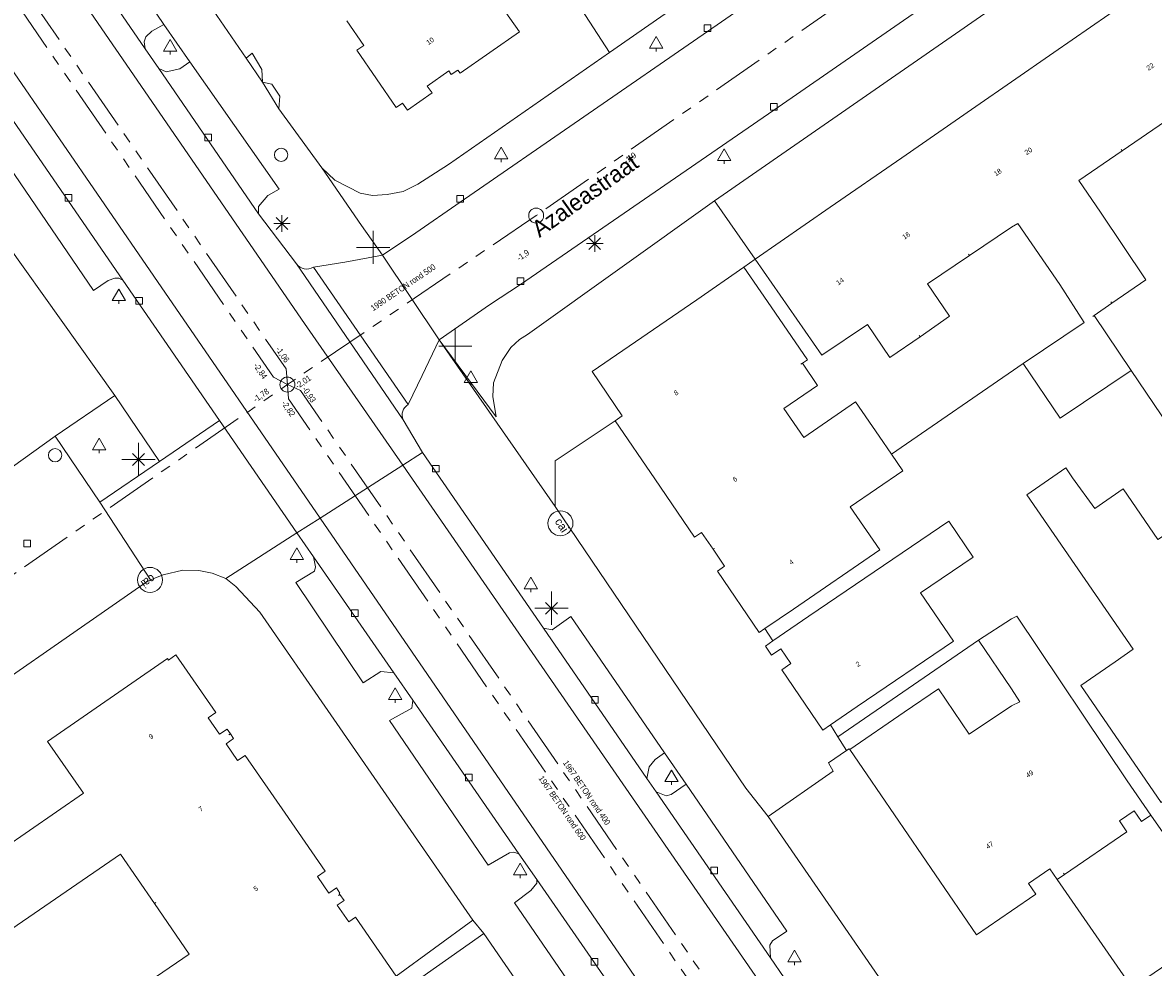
# Model space of a CAD drawing. Header units: millimetres. Extents: x 812 to 183790, y 13 to 580968.
# Tile 262 of 656: x 182941 to 183009, y 580356 to 580412. Entities that reach past the tile are written whole.
import ezdxf

# ---------------------------------------------------------------- set-up
doc = ezdxf.new("R2010")
doc.units = ezdxf.units.MM
doc.header["$LTSCALE"] = 5
for name, pattern in [('DGN1', [336.0003, 0, -336.0003]), ('DGN3', [672.0006, 448.0004, -224.0002]), ('PHANTOM2', [1.25, 0.625, -0.125, 0.125, -0.125, 0.125, -0.125])]:
    doc.linetypes.add(name, pattern=pattern)
for name, color, linetype, lineweight in [('000 BOB begin', 252, 'Continuous', 13), ('000 BOB eind', 252, 'Continuous', 13), ('000 Specificaties_S', 252, 'Continuous', 13), ('046 GEMENGD STELSEL', 252, 'PHANTOM2', 0), ('beheer openbare ruimte wegbeheer', 252, 'Continuous', 9), ('boom', 252, 'Continuous', 9), ('cai-kast', 252, 'Continuous', 9), ('Hek overige scheiding', 252, 'Continuous', 9), ('hoofdgebouw', 252, 'Continuous', 9), ('huisnummerreeks BGT', 252, 'Continuous', 9), ('inspectie- rioolput', 252, 'Continuous', 9), ('kant verharding', 252, 'Continuous', 9), ('kolk', 252, 'Continuous', 9), ('lichtmast', 252, 'Continuous', 9), ('openbaar ruimte label', 252, 'Continuous', 9), ('sluitlijn', 252, 'DGN3', 9), ('verkeersbord', 252, 'Continuous', 9), ('waterleidingput', 252, 'Continuous', 9)]:
    doc.layers.add(name, color=color, linetype=linetype, lineweight=lineweight)
doc.layers.add('dakrand', color=1, linetype='Continuous', lineweight=0, true_color=0xff0000)
doc.layers.add('scheidingsmuur', color=1, linetype='DGN1', lineweight=13, true_color=0xff0000)
doc.styles.add('Arial Narrow', font='Arial Narrow.shx')
doc.styles.add('Styledgn000', font='dgn000.shx')

# ---------------------------------------------------------------- blocks, each defined once
blk = doc.blocks.new('SKOLK1352')
at = {"layer": 'kolk', "color": 251, "linetype": 'Continuous', "lineweight": 0, "true_color": 0x696969, "flags": 128}
blk.add_lwpolyline([(-0.2, 0.4), (0.2, 0.4), (0.2, 0), (-0.2, 0), (-0.2, 0.4)], dxfattribs=at)
blk = doc.blocks.new('SKOLK1355')
at = {"layer": 'kolk', "color": 251, "linetype": 'Continuous', "lineweight": 0, "true_color": 0x696969, "flags": 128}
blk.add_lwpolyline([(-0.2, 0.4), (0.2, 0.4), (0.2, 0), (-0.2, 0), (-0.2, 0.4)], dxfattribs=at)
blk = doc.blocks.new('BOOM1202')
at = {"layer": 'boom', "color": 251, "linetype": 'Continuous', "lineweight": 0, "true_color": 0x696969}
blk.add_line((0, -0.433), (0, -0.233), dxfattribs=at)
at = {"layer": 'boom', "color": 251, "linetype": 'Continuous', "lineweight": 0, "true_color": 0x696969, "flags": 128}
blk.add_lwpolyline([(-0.4, -0.233), (0, 0.467), (0.4, -0.233), (-0.4, -0.233)], dxfattribs=at)
blk = doc.blocks.new('BOOM1244')
at = {"layer": 'boom', "color": 251, "linetype": 'Continuous', "lineweight": 0, "true_color": 0x696969}
blk.add_line((0, -0.433), (0, -0.233), dxfattribs=at)
at = {"layer": 'boom', "color": 251, "linetype": 'Continuous', "lineweight": 0, "true_color": 0x696969, "flags": 128}
blk.add_lwpolyline([(-0.4, -0.233), (0, 0.467), (0.4, -0.233), (-0.4, -0.233)], dxfattribs=at)
blk = doc.blocks.new('CAITR132')
at = {"layer": 'cai-kast', "color": 251, "linetype": 'Continuous', "lineweight": 0, "true_color": 0x696969}
blk.add_circle((-0.019, -0.013), 0.75, dxfattribs=at)
at = {"layer": 'cai-kast', "color": 251, "linetype": 'Continuous', "lineweight": 0, "true_color": 0x696969, "insert": (-0.132, -0.091), "char_height": 0.5, "attachment_point": 5, "rotation": 214.516, "line_spacing_factor": 0.8, "style": 'Styledgn000'}
blk.add_mtext('{\\C251;cai}', dxfattribs=at)
blk = doc.blocks.new('LANTP800')
at = {"layer": 'lichtmast', "color": 251, "linetype": 'Continuous', "lineweight": 0, "true_color": 0x696969}
for p, q in [((-0.5, 0), (0.5, 0.001)), ((0.354, -0.354), (-0.354, 0.354)), ((-0.354, -0.354), (0.354, 0.354)), ((0, -0.5), (0, 0.5))]:
    blk.add_line(p, q, dxfattribs=at)
blk = doc.blocks.new('VERKB105')
at = {"layer": 'verkeersbord', "color": 251, "linetype": 'Continuous', "lineweight": 0, "true_color": 0x696969}
for p, q in [((0, 1), (0, -1)), ((-1, 0), (1, 0))]:
    blk.add_line(p, q, dxfattribs=at)
blk = doc.blocks.new('RIOOLP707')
at = {"layer": 'inspectie- rioolput', "color": 251, "linetype": 'Continuous', "lineweight": 0, "true_color": 0x696969}
blk.add_circle((0, 0), 0.9, dxfattribs=at)
blk = doc.blocks.new('SKOLK2286')
at = {"layer": 'kolk', "color": 251, "linetype": 'Continuous', "lineweight": 0, "true_color": 0x696969, "flags": 128}
blk.add_lwpolyline([(-0.2, 0.4), (0.2, 0.4), (0.2, 0), (-0.2, 0), (-0.2, 0.4)], dxfattribs=at)
blk = doc.blocks.new('CAITR166')
at = {"layer": 'cai-kast', "color": 251, "linetype": 'Continuous', "lineweight": 0, "true_color": 0x696969}
blk.add_circle((0.013, -0.02), 0.75, dxfattribs=at)
at = {"layer": 'cai-kast', "color": 251, "linetype": 'Continuous', "lineweight": 0, "true_color": 0x696969, "insert": (0.089, -0.134), "char_height": 0.5, "attachment_point": 5, "rotation": 303.54011, "line_spacing_factor": 0.8, "style": 'Styledgn000'}
blk.add_mtext('{\\C251;cai}', dxfattribs=at)
blk = doc.blocks.new('SKOLK2485')
at = {"layer": 'kolk', "color": 251, "linetype": 'Continuous', "lineweight": 0, "true_color": 0x696969, "flags": 128}
blk.add_lwpolyline([(-0.2, 0.4), (0.2, 0.4), (0.2, 0), (-0.2, 0), (-0.2, 0.4)], dxfattribs=at)
blk = doc.blocks.new('LANTP1139')
at = {"layer": 'lichtmast', "color": 251, "linetype": 'Continuous', "lineweight": 0, "true_color": 0x696969}
for p, q in [((-0.5, 0), (0.5, 0.001)), ((0.354, -0.354), (-0.354, 0.354)), ((-0.354, -0.354), (0.354, 0.354)), ((0, -0.5), (0, 0.5))]:
    blk.add_line(p, q, dxfattribs=at)
blk = doc.blocks.new('BOOM2118')
at = {"layer": 'boom', "color": 251, "linetype": 'Continuous', "lineweight": 0, "true_color": 0x696969}
blk.add_line((0, -0.433), (0, -0.233), dxfattribs=at)
at = {"layer": 'boom', "color": 251, "linetype": 'Continuous', "lineweight": 0, "true_color": 0x696969, "flags": 128}
blk.add_lwpolyline([(-0.4, -0.233), (0, 0.467), (0.4, -0.233), (-0.4, -0.233)], dxfattribs=at)
blk = doc.blocks.new('BOOM2156')
at = {"layer": 'boom', "color": 251, "linetype": 'Continuous', "lineweight": 0, "true_color": 0x696969}
blk.add_line((0, -0.433), (0, -0.233), dxfattribs=at)
at = {"layer": 'boom', "color": 251, "linetype": 'Continuous', "lineweight": 0, "true_color": 0x696969, "flags": 128}
blk.add_lwpolyline([(-0.4, -0.233), (0, 0.467), (0.4, -0.233), (-0.4, -0.233)], dxfattribs=at)
blk = doc.blocks.new('SKOLK2626')
at = {"layer": 'kolk', "color": 251, "linetype": 'Continuous', "lineweight": 0, "true_color": 0x696969, "flags": 128}
blk.add_lwpolyline([(-0.2, 0.4), (0.2, 0.4), (0.2, 0), (-0.2, 0), (-0.2, 0.4)], dxfattribs=at)
blk = doc.blocks.new('SKOLK2808')
at = {"layer": 'kolk', "color": 251, "linetype": 'Continuous', "lineweight": 0, "true_color": 0x696969, "flags": 128}
blk.add_lwpolyline([(-0.2, 0.4), (0.2, 0.4), (0.2, 0), (-0.2, 0), (-0.2, 0.4)], dxfattribs=at)
blk = doc.blocks.new('VERKB201')
at = {"layer": 'verkeersbord', "color": 251, "linetype": 'Continuous', "lineweight": 0, "true_color": 0x696969}
for p, q in [((0, 1), (0, -1)), ((-1, 0), (1, 0))]:
    blk.add_line(p, q, dxfattribs=at)
blk = doc.blocks.new('BOOM2233')
at = {"layer": 'boom', "color": 251, "linetype": 'Continuous', "lineweight": 0, "true_color": 0x696969}
blk.add_line((0, -0.433), (0, -0.233), dxfattribs=at)
at = {"layer": 'boom', "color": 251, "linetype": 'Continuous', "lineweight": 0, "true_color": 0x696969, "flags": 128}
blk.add_lwpolyline([(-0.4, -0.233), (0, 0.467), (0.4, -0.233), (-0.4, -0.233)], dxfattribs=at)
blk = doc.blocks.new('BOOM2252')
at = {"layer": 'boom', "color": 251, "linetype": 'Continuous', "lineweight": 0, "true_color": 0x696969}
blk.add_line((0, -0.433), (0, -0.233), dxfattribs=at)
at = {"layer": 'boom', "color": 251, "linetype": 'Continuous', "lineweight": 0, "true_color": 0x696969, "flags": 128}
blk.add_lwpolyline([(-0.4, -0.233), (0, 0.467), (0.4, -0.233), (-0.4, -0.233)], dxfattribs=at)
blk = doc.blocks.new('WATERP242')
at = {"layer": 'waterleidingput', "color": 251, "linetype": 'Continuous', "lineweight": 0, "true_color": 0x696969}
blk.add_circle((0, 0), 0.4, dxfattribs=at)
blk = doc.blocks.new('SKOLK2892')
at = {"layer": 'kolk', "color": 251, "linetype": 'Continuous', "lineweight": 0, "true_color": 0x696969, "flags": 128}
blk.add_lwpolyline([(-0.2, 0.4), (0.2, 0.4), (0.2, 0), (-0.2, 0), (-0.2, 0.4)], dxfattribs=at)
blk = doc.blocks.new('BOOM2424')
at = {"layer": 'boom', "color": 251, "linetype": 'Continuous', "lineweight": 0, "true_color": 0x696969}
blk.add_line((0, -0.433), (0, -0.233), dxfattribs=at)
at = {"layer": 'boom', "color": 251, "linetype": 'Continuous', "lineweight": 0, "true_color": 0x696969, "flags": 128}
blk.add_lwpolyline([(-0.4, -0.233), (0, 0.467), (0.4, -0.233), (-0.4, -0.233)], dxfattribs=at)
blk = doc.blocks.new('BOOM2435')
at = {"layer": 'boom', "color": 251, "linetype": 'Continuous', "lineweight": 0, "true_color": 0x696969}
blk.add_line((0, -0.433), (0, -0.233), dxfattribs=at)
at = {"layer": 'boom', "color": 251, "linetype": 'Continuous', "lineweight": 0, "true_color": 0x696969, "flags": 128}
blk.add_lwpolyline([(-0.4, -0.233), (0, 0.467), (0.4, -0.233), (-0.4, -0.233)], dxfattribs=at)
blk = doc.blocks.new('RIOOLP992')
at = {"layer": 'inspectie- rioolput', "color": 251, "linetype": 'Continuous', "lineweight": 0, "true_color": 0x696969}
blk.add_circle((0, 0), 0.9, dxfattribs=at)
blk = doc.blocks.new('VERKB281')
at = {"layer": 'verkeersbord', "color": 251, "linetype": 'Continuous', "lineweight": 0, "true_color": 0x696969}
for p, q in [((0, 1), (0, -1)), ((-1, 0), (1, 0))]:
    blk.add_line(p, q, dxfattribs=at)
blk = doc.blocks.new('SKOLK3397')
at = {"layer": 'kolk', "color": 251, "linetype": 'Continuous', "lineweight": 0, "true_color": 0x696969, "flags": 128}
blk.add_lwpolyline([(-0.2, 0.4), (0.2, 0.4), (0.2, 0), (-0.2, 0), (-0.2, 0.4)], dxfattribs=at)
blk = doc.blocks.new('LANTP1524')
at = {"layer": 'lichtmast', "color": 251, "linetype": 'Continuous', "lineweight": 0, "true_color": 0x696969}
for p, q in [((-0.5, 0), (0.5, 0.001)), ((0.354, -0.354), (-0.354, 0.354)), ((-0.354, -0.354), (0.354, 0.354)), ((0, -0.5), (0, 0.5))]:
    blk.add_line(p, q, dxfattribs=at)
blk = doc.blocks.new('BOOM2771')
at = {"layer": 'boom', "color": 251, "linetype": 'Continuous', "lineweight": 0, "true_color": 0x696969}
blk.add_line((0, -0.433), (0, -0.233), dxfattribs=at)
at = {"layer": 'boom', "color": 251, "linetype": 'Continuous', "lineweight": 0, "true_color": 0x696969, "flags": 128}
blk.add_lwpolyline([(-0.4, -0.233), (0, 0.467), (0.4, -0.233), (-0.4, -0.233)], dxfattribs=at)
blk = doc.blocks.new('BOOM2825')
at = {"layer": 'boom', "color": 251, "linetype": 'Continuous', "lineweight": 0, "true_color": 0x696969}
blk.add_line((0, -0.433), (0, -0.233), dxfattribs=at)
at = {"layer": 'boom', "color": 251, "linetype": 'Continuous', "lineweight": 0, "true_color": 0x696969, "flags": 128}
blk.add_lwpolyline([(-0.4, -0.233), (0, 0.467), (0.4, -0.233), (-0.4, -0.233)], dxfattribs=at)
blk = doc.blocks.new('BOOM2834')
at = {"layer": 'boom', "color": 251, "linetype": 'Continuous', "lineweight": 0, "true_color": 0x696969}
blk.add_line((0, -0.433), (0, -0.233), dxfattribs=at)
at = {"layer": 'boom', "color": 251, "linetype": 'Continuous', "lineweight": 0, "true_color": 0x696969, "flags": 128}
blk.add_lwpolyline([(-0.4, -0.233), (0, 0.467), (0.4, -0.233), (-0.4, -0.233)], dxfattribs=at)
blk = doc.blocks.new('WATERP296')
at = {"layer": 'waterleidingput', "color": 251, "linetype": 'Continuous', "lineweight": 0, "true_color": 0x696969}
blk.add_circle((0, 0), 0.4, dxfattribs=at)
blk = doc.blocks.new('SKOLK3980')
at = {"layer": 'kolk', "color": 251, "linetype": 'Continuous', "lineweight": 0, "true_color": 0x696969, "flags": 128}
blk.add_lwpolyline([(-0.2, 0.4), (0.2, 0.4), (0.2, 0), (-0.2, 0), (-0.2, 0.4)], dxfattribs=at)
blk = doc.blocks.new('SKOLK4035')
at = {"layer": 'kolk', "color": 251, "linetype": 'Continuous', "lineweight": 0, "true_color": 0x696969, "flags": 128}
blk.add_lwpolyline([(-0.2, 0.4), (0.2, 0.4), (0.2, 0), (-0.2, 0), (-0.2, 0.4)], dxfattribs=at)
blk = doc.blocks.new('LANTP1775')
at = {"layer": 'lichtmast', "color": 251, "linetype": 'Continuous', "lineweight": 0, "true_color": 0x696969}
for p, q in [((-0.5, 0), (0.5, 0.001)), ((0.354, -0.354), (-0.354, 0.354)), ((-0.354, -0.354), (0.354, 0.354)), ((0, -0.5), (0, 0.5))]:
    blk.add_line(p, q, dxfattribs=at)
blk = doc.blocks.new('BOOM3370')
at = {"layer": 'boom', "color": 251, "linetype": 'Continuous', "lineweight": 0, "true_color": 0x696969}
blk.add_line((0, -0.433), (0, -0.233), dxfattribs=at)
at = {"layer": 'boom', "color": 251, "linetype": 'Continuous', "lineweight": 0, "true_color": 0x696969, "flags": 128}
blk.add_lwpolyline([(-0.4, -0.233), (0, 0.467), (0.4, -0.233), (-0.4, -0.233)], dxfattribs=at)
blk = doc.blocks.new('SKOLK4168')
at = {"layer": 'kolk', "color": 251, "linetype": 'Continuous', "lineweight": 0, "true_color": 0x696969, "flags": 128}
blk.add_lwpolyline([(-0.2, 0.4), (0.2, 0.4), (0.2, 0), (-0.2, 0), (-0.2, 0.4)], dxfattribs=at)
blk = doc.blocks.new('SKOLK4198')
at = {"layer": 'kolk', "color": 251, "linetype": 'Continuous', "lineweight": 0, "true_color": 0x696969, "flags": 128}
blk.add_lwpolyline([(-0.2, 0.4), (0.2, 0.4), (0.2, 0), (-0.2, 0), (-0.2, 0.4)], dxfattribs=at)
blk = doc.blocks.new('BOOM3456')
at = {"layer": 'boom', "color": 251, "linetype": 'Continuous', "lineweight": 0, "true_color": 0x696969}
blk.add_line((0, -0.433), (0, -0.233), dxfattribs=at)
at = {"layer": 'boom', "color": 251, "linetype": 'Continuous', "lineweight": 0, "true_color": 0x696969, "flags": 128}
blk.add_lwpolyline([(-0.4, -0.233), (0, 0.467), (0.4, -0.233), (-0.4, -0.233)], dxfattribs=at)
blk = doc.blocks.new('VERKB435')
at = {"layer": 'verkeersbord', "color": 251, "linetype": 'Continuous', "lineweight": 0, "true_color": 0x696969}
for p, q in [((0, 1), (0, -1)), ((-1, 0), (1, 0))]:
    blk.add_line(p, q, dxfattribs=at)
blk = doc.blocks.new('SKOLK4625')
at = {"layer": 'kolk', "color": 251, "linetype": 'Continuous', "lineweight": 0, "true_color": 0x696969, "flags": 128}
blk.add_lwpolyline([(-0.2, 0.4), (0.2, 0.4), (0.2, 0), (-0.2, 0), (-0.2, 0.4)], dxfattribs=at)
blk = doc.blocks.new('SKOLK4727')
at = {"layer": 'kolk', "color": 251, "linetype": 'Continuous', "lineweight": 0, "true_color": 0x696969, "flags": 128}
blk.add_lwpolyline([(-0.2, 0.4), (0.2, 0.4), (0.2, 0), (-0.2, 0), (-0.2, 0.4)], dxfattribs=at)

msp = doc.modelspace()

# ---------------------------------------------------------------- linework, layer by layer
at = {"layer": '046 GEMENGD STELSEL', "flags": 128}
for points in [[(182956.471, 580390.637), (182956.393, 580391.584), (182923.123, 580439.87), (182922.392, 580440.215)], [(182956.471, 580390.637), (182955.638, 580391.077), (182922.441, 580439.397), (182922.392, 580440.215)], [(183010.478, 580428.008), (182971.43, 580400.798)], [(182971.43, 580400.798), (182956.471, 580390.637)], [(182914.994, 580361.878), (182956.471, 580390.637)], [(182956.471, 580390.637), (182957.267, 580390.277), (182990.92, 580341.411), (182990.958, 580340.524)], [(182956.471, 580390.637), (182956.54, 580389.776), (182990.165, 580340.926), (182990.958, 580340.524)]]:
    msp.add_lwpolyline(points, dxfattribs=at)
at = {"layer": 'beheer openbare ruimte wegbeheer', "color": 251, "lineweight": 0, "true_color": 0x696969, "flags": 128}
for points in [[(182963.407, 580385.795), (182957.497, 580394.314), (182938.509, 580421.938)], [(182933.705, 580418.631), (182948.438, 580397.161), (182958.446, 580382.61)], [(182962.19, 580398.408), (182960.932, 580400.204), (182958.537, 580403.664)], [(182982.144, 580401.692), (182970.917, 580393.645), (182970.422, 580393.352), (182969.914, 580392.867), (182969.381, 580392.089), (182968.86, 580390.738), (182968.834, 580389.909), (182969.025, 580388.697), (182965.59, 580393.328)], [(182962.19, 580398.408), (182959.929, 580397.998), (182958.04, 580397.688)], [(182965.59, 580393.328), (182964.583, 580391.174), (182963.74, 580389.432)], [(182985.374, 580364.663), (182995.21, 580350.391), (182995.809, 580349.82), (182996.663, 580349.295), (182997.673, 580348.971), (182998.486, 580348.955), (182999.354, 580349.142), (183000, 580349.41)]]:
    msp.add_lwpolyline(points, dxfattribs=at)
at = {"layer": 'beheer openbare ruimte wegbeheer', "color": 251, "lineweight": 0, "true_color": 0x696969}
for points in [[(182953.99, 580410.259), (182954.978, 580408.816)], [(182954.978, 580408.816), (182955.963, 580407.221)], [(182946.098, 580389.969), (182939.64, 580399.045)], [(182972.574, 580383.312), (182965.59, 580393.328)], [(182952.386, 580388.482), (182948.788, 580386.011)], [(182963.407, 580385.795), (182964.593, 580386.557)], [(182963.407, 580385.795), (182958.446, 580382.61)], [(182963.407, 580385.795), (182990.63, 580346.364)], [(182957.051, 580381.715), (182958.446, 580382.61)], [(182958.446, 580382.61), (182984.962, 580343.972)], [(182957.051, 580381.715), (182952.767, 580378.966)]]:
    msp.add_lwpolyline(points, dxfattribs=at)
at = {"layer": 'dakrand', "color": 251, "lineweight": 0, "true_color": 0x696969, "flags": 128}
msp.add_lwpolyline([(183006.045, 580395.522), (183008.089, 580396.933), (183005.363, 580401)], dxfattribs=at)
at = {"layer": 'dakrand', "color": 251, "lineweight": 0, "true_color": 0x696969}
for points in [[(183002.904, 580396.661), (183004.37, 580394.375)], [(183004.975, 580394.783), (183006.045, 580395.522)], [(182994.51, 580393.502), (182996.274, 580394.757)], [(183005.019, 580383.192), (183003.683, 580385.026)], [(183006.713, 580384.361), (183005.019, 580383.192)], [(182990.286, 580368.691), (182993.56, 580370.94)], [(182991.32, 580367.17), (182990.286, 580368.691)]]:
    msp.add_lwpolyline(points, dxfattribs=at)
at = {"layer": 'Hek overige scheiding', "color": 251, "lineweight": 0, "true_color": 0x696969}
for points in [[(182975.835, 580410.603), (182973.43, 580414.33)], [(182992.789, 580386.444), (183000.703, 580391.902)], [(183014.065, 580381.329), (183007.199, 580391.487)], [(182985.659, 580375.217), (182985.179, 580375.968)], [(182989.568, 580369.45), (182998.029, 580375.273)], [(182989.568, 580369.45), (182989.118, 580370.167)], [(182990.087, 580368.624), (182989.568, 580369.45)], [(183012.94, 580358.234), (183008.38, 580364.74)]]:
    msp.add_lwpolyline(points, dxfattribs=at)
at = {"layer": 'hoofdgebouw', "color": 251, "lineweight": 0, "true_color": 0x696969, "flags": 128}
for points in [[(182960.045, 580412.505), (182961.06, 580411.02), (182960.65, 580410.74), (182963.01, 580407.29), (182963.4, 580407.56), (182963.69, 580407.14), (182965.17, 580408.17), (182964.88, 580408.58), (182966.19, 580409.5), (182966.33, 580409.29), (182966.72, 580409.55), (182966.86, 580409.36), (182970.43, 580411.84), (182968.35, 580414.82), (182970.77, 580416.5)], [(183006.657, 580404.687), (183009.256, 580406.475), (183012.095, 580402.35)], [(183005.363, 580401), (183004.058, 580402.898), (183006.657, 580404.687)], [(183000, 580400.101), (183000.39, 580400.314), (183002.904, 580396.661)], [(182996.274, 580394.757), (182994.964, 580396.69), (182997.482, 580398.396)], [(182983.92, 580397.7), (182981.08, 580395.73), (182974.79, 580391.42), (182976.6, 580388.75), (182976.17, 580388.46)], [(182987.432, 580391.917), (182987.744, 580392.131), (182985.34, 580395.64)], [(182988.6, 580392.4), (182991.341, 580394.257), (182992.688, 580392.268), (182994.51, 580393.502)], [(182992.045, 580387.53), (182990.634, 580389.589), (182987.519, 580387.455), (182986.325, 580389.197), (182988.346, 580390.582), (182987.432, 580391.917)], [(183007.199, 580391.487), (183002.927, 580388.606), (183000.703, 580391.902)], [(182986.9, 580377.14), (182992.091, 580380.697), (182990.312, 580383.293), (182993.467, 580385.455), (182992.789, 580386.444)], [(183006.23, 580373.97), (183007.32, 580374.722), (183000.92, 580383.997), (183003.273, 580385.62), (183003.683, 580385.026)], [(183006.713, 580384.361), (183008.81, 580381.322), (183009.141, 580381.55), (183011.305, 580378.414), (183014.539, 580380.645)], [(182987.83, 580376.7), (182996.23, 580382.417), (182997.694, 580380.266), (182994.534, 580378.115), (182996.514, 580375.206), (182990.73, 580371.27)], [(182980.94, 580381.46), (182981.37, 580381.75), (182982.065, 580380.73)], [(182982.065, 580380.73), (182982.76, 580379.71), (182982.33, 580379.42)], [(182982.33, 580379.42), (182984.83, 580375.73), (182985.179, 580375.968)], [(183000, 580376.549), (183000.324, 580376.717), (183006.96, 580366.8)], [(182989.118, 580370.167), (182988.67, 580369.86), (182986.19, 580373.48), (182986.74, 580373.86), (182986.13, 580374.75), (182985.58, 580374.37), (182985.21, 580374.91), (182985.659, 580375.217)], [(182939.35, 580362.7), (182944.22, 580366.06), (182942.06, 580369.18), (182949.26, 580374.16), (182949.32, 580374.07), (182949.77, 580374.39), (182952.17, 580370.91), (182951.71, 580370.59), (182952.4, 580369.61), (182952.85, 580369.92), (182953.045, 580369.635)], [(183014.488, 580369.279), (183013.92, 580368.89), (183013.63, 580369.3), (183012.55, 580368.55), (183012.83, 580368.14), (183009.01, 580365.51), (183004.17, 580372.55), (183006.23, 580373.97)], [(183000, 580371.31), (183000.511, 580371.551), (183000, 580372.336)], [(182953.045, 580369.635), (182953.24, 580369.35), (182952.79, 580369.04), (182953.48, 580368.03), (182953.93, 580368.34), (182956.335, 580364.855)], [(183000, 580358.986), (182997.9, 580357.54), (182991.32, 580367.17)], [(183003.189, 580361.181), (183006.94, 580363.75), (183006.5, 580364.4), (183007.38, 580365), (183007.83, 580364.36), (183008.38, 580364.74)], [(182956.335, 580364.855), (182958.74, 580361.37), (182958.28, 580361.05), (182958.97, 580360.06), (182959.42, 580360.37), (182959.63, 580360.06), (182959.59, 580360.03), (182959.627, 580359.978)], [(182948.477, 580359.433), (182946.449, 580362.397), (182938.923, 580357.249), (182937.654, 580359.104)], [(183000, 580358.986), (183001.46, 580359.99), (183001.02, 580360.63), (183002.32, 580361.51), (183002.75, 580360.88)], [(182959.627, 580359.978), (182959.88, 580359.62), (182959.46, 580359.34), (182960.16, 580358.32), (182960.57, 580358.61), (182963.01, 580355.07)], [(182942.269, 580350.711), (182950.563, 580356.383), (182948.477, 580359.433)]]:
    msp.add_lwpolyline(points, dxfattribs=at)
at = {"layer": 'hoofdgebouw', "color": 251, "lineweight": 0, "true_color": 0x696969}
for points in [[(183006.964, 580413.658), (183002.561, 580410.606)], [(183002.561, 580410.606), (183000, 580408.831)], [(182997.861, 580407.351), (183000, 580408.831)], [(182993.414, 580404.275), (182997.861, 580407.351)], [(182989.114, 580401.302), (182993.414, 580404.275)], [(182984.6, 580398.18), (182989.114, 580401.302)], [(182997.482, 580398.396), (183000, 580400.101)], [(182985.34, 580395.64), (182983.92, 580397.7)], [(182988.6, 580392.4), (182984.6, 580398.18)], [(183000.703, 580391.902), (183004.37, 580394.375)], [(183004.975, 580394.783), (183007.199, 580391.487)], [(182976.17, 580388.46), (182978.555, 580384.96)], [(182992.789, 580386.444), (182992.045, 580387.53)], [(182978.555, 580384.96), (182980.94, 580381.46)], [(182985.179, 580375.968), (182986.9, 580377.14)], [(182985.659, 580375.217), (182987.83, 580376.7)], [(182998.029, 580375.273), (183000, 580376.549)], [(183000, 580372.336), (182998.029, 580375.273)], [(182993.56, 580370.94), (182995.62, 580372.35)], [(182997.462, 580369.606), (182995.62, 580372.35)], [(182990.73, 580371.27), (182989.118, 580370.167)], [(183000, 580371.31), (182997.462, 580369.606)], [(183008.38, 580364.74), (183006.96, 580366.8)], [(183002.75, 580360.88), (183003.189, 580361.181)]]:
    msp.add_lwpolyline(points, dxfattribs=at)
at = {"layer": 'kant verharding', "color": 251, "lineweight": 0, "true_color": 0x696969, "flags": 128}
for points in [[(182984.6, 580398.18), (182982.144, 580401.692), (183081.417, 580470.506), (183082.531, 580471.073), (183084.105, 580471.337), (183086.039, 580470.891), (183086.855, 580470.388), (183087.607, 580469.596), (183088.39, 580468.771), (183092.54, 580462.765), (183104.9, 580444.877), (183105.267, 580442.896), (183104.508, 580442.434), (183101.021, 580447.547), (183098.681, 580445.93)], [(183000, 580427.424), (182975.835, 580410.603), (182966.166, 580403.873), (182964.312, 580402.688), (182963.44, 580402.248), (182962.47, 580402.063), (182961.584, 580402.008), (182960.845, 580402.145), (182959.336, 580402.937), (182958.537, 580403.664), (182955.963, 580407.221), (182956.029, 580407.982), (182955.535, 580408.704), (182954.978, 580408.816), (182954.942, 580409.579), (182954.351, 580410.557), (182953.99, 580410.259), (182951.569, 580413.813)], [(182940.94, 580421.028), (182947.932, 580410.826), (182947.859, 580411.241), (182947.966, 580411.544), (182948.329, 580411.893), (182949.052, 580412.297), (182942.869, 580421.401)], [(182971.865, 580375.985), (182964.593, 580386.557), (182963.435, 580388.516), (182957.02, 580397.888), (182954.733, 580400.902), (182954.73, 580401.348), (182955.302, 580401.997), (182955.971, 580402.391), (182950.616, 580410.045), (182950.013, 580409.623), (182949.196, 580409.436), (182948.741, 580409.641), (182947.932, 580410.826)], [(182990.286, 580368.691), (182990.255, 580368.736), (182990.087, 580368.624), (182988.996, 580367.897), (182989.291, 580367.383), (182985.374, 580364.663), (182984.035, 580366.366), (182972.574, 580383.312), (182972.577, 580386.058), (182976.17, 580388.46)], [(182925.222, 580380.603), (182925.746, 580379.994), (182925.611, 580379.897), (182927.822, 580377.005), (182915.712, 580368.545), (182914.117, 580367.559), (182912.884, 580366.922), (182912.238, 580366.703), (182908.807, 580366.339), (182889.044, 580366.872), (182888.742, 580367.03), (182888.543, 580367.238), (182888.504, 580364.902), (182909.938, 580364.436), (182911.465, 580364.509), (182912.843, 580364.787), (182914.122, 580365.22), (182915.253, 580365.859), (182931.738, 580377.192), (182930.595, 580378.975), (182942.512, 580387.532), (182945.202, 580383.574), (182948.251, 580378.887)], [(182971.474, 580360.869), (182978.178, 580351.172), (182977.539, 580351.29), (182977.131, 580351.196), (182976.204, 580350.604), (182970.125, 580359.465), (182971.106, 580360.209), (182971.47, 580360.66), (182971.474, 580360.869), (182970.398, 580362.423), (182970.083, 580362.517), (182969.828, 580362.471), (182968.543, 580361.733), (182962.614, 580370.439), (182963.95, 580371.175), (182964.01, 580371.653), (182962.864, 580373.309), (182962.097, 580373.382), (182961.032, 580372.706), (182956.982, 580378.732), (182958.113, 580379.422), (182958.169, 580379.675), (182958.048, 580380.268), (182962.864, 580373.309)], [(182963.01, 580355.07), (182967.621, 580358.438), (182954.812, 580376.944), (182953.368, 580378.496), (182952.767, 580378.966), (182951.96, 580379.286), (182951.15, 580379.454), (182950.185, 580379.473), (182949.01, 580379.19), (182948.251, 580378.887), (182948.037, 580378.802), (182934.546, 580369.404), (182932.494, 580367.975), (182931.018, 580366.947), (182933.245, 580363.677)], [(183002.75, 580360.88), (183007.256, 580354.358), (183012.94, 580358.234), (183024.461, 580366.09), (183028.725, 580368.997), (183031.204, 580370.741), (183026.21, 580377.98)], [(182978.083, 580366.953), (182971.865, 580375.985), (182972.394, 580375.898), (182973.512, 580376.685), (182979.151, 580368.482), (182978.58, 580368.098), (182978.215, 580367.647), (182978.083, 580366.953), (182978.644, 580366.139), (182979.248, 580365.899), (182979.555, 580365.995), (182980.446, 580366.598), (182986.51, 580357.778), (182985.635, 580357.184), (182985.477, 580356.933), (182985.51, 580356.165), (182986.341, 580354.958)], [(182963.14, 580354.01), (182968.283, 580357.637), (182982.395, 580337.115), (182982.442, 580336.91), (182982.079, 580336.511), (182970.296, 580328.743), (182965.446, 580325.545), (182965.15, 580326.008), (182962.836, 580324.629), (182963.129, 580324.013), (182954.728, 580318.125), (182954.531, 580318.434), (182953.14, 580317.495), (182953.287, 580317.187), (182952.746, 580316.806), (182947.86, 580324.15)]]:
    msp.add_lwpolyline(points, dxfattribs=at)
for points in [[(182965.59, 580393.328), (182968.63, 580395.432), (182970.48, 580396.66), (182985.71, 580407.13), (183000, 580417.033), (183004.26, 580420.064), (183000.74, 580424.992), (183000, 580424.501), (182999.69, 580424.29), (182981.74, 580411.87), (182966.87, 580401.61), (182964.19, 580399.752), (182962.19, 580398.408)], [(182939.791, 580406.792), (182946.573, 580396.915), (182946.345, 580397.038), (182946.107, 580397.04), (182945.697, 580396.895), (182944.821, 580396.302), (182938.496, 580405.524), (182939.785, 580406.465)]]:
    msp.add_lwpolyline(points, close=True, dxfattribs=at)
at = {"layer": 'kant verharding', "color": 251, "lineweight": 0, "true_color": 0x696969}
for points in [[(182950.616, 580410.045), (182949.052, 580412.297)], [(182948.741, 580409.641), (182954.733, 580400.902)], [(182946.573, 580396.915), (182952.386, 580388.482), (182957.051, 580381.715), (182958.048, 580380.268)], [(182942.512, 580387.532), (182946.098, 580389.969), (182948.788, 580386.011), (182945.202, 580383.574)], [(182970.398, 580362.423), (182964.01, 580371.653)], [(182979.151, 580368.482), (182980.446, 580366.598)], [(182985.51, 580356.165), (182978.644, 580366.139)], [(182967.621, 580358.438), (182968.283, 580357.637)]]:
    msp.add_lwpolyline(points, dxfattribs=at)
msp.add_lwpolyline([(182957.02, 580397.888, 0.378489), (182958.04, 580397.688), (182963.74, 580389.432, 0.394039), (182963.435, 580388.516)], format="xyb", dxfattribs=at)
at = {"layer": 'scheidingsmuur', "color": 251, "lineweight": 0, "ltscale": 0.1, "true_color": 0x696969}
for points in [[(183015.134, 580401.849), (183006.964, 580413.658)], [(183006.657, 580404.687), (183002.561, 580410.606)], [(183006.045, 580395.522), (182997.861, 580407.351)], [(182997.482, 580398.396), (182993.414, 580404.275)], [(182994.51, 580393.502), (182989.114, 580401.302)], [(183004.975, 580394.783), (183004.37, 580394.375)], [(182982.065, 580380.73), (182992.045, 580387.53)], [(183014.488, 580369.279), (183005.019, 580383.192)], [(182953.045, 580369.635), (182940.49, 580361.045)], [(182948.477, 580359.433), (182956.335, 580364.855)], [(182959.627, 580359.978), (182946.609, 580350.954)]]:
    msp.add_lwpolyline(points, dxfattribs=at)
at = {"layer": 'scheidingsmuur', "color": 251, "lineweight": 0, "ltscale": 0.1, "true_color": 0x696969, "flags": 128}
for points in [[(182987.432, 580391.917), (182984.852, 580390.16), (182985.275, 580389.539), (182978.555, 580384.96)], [(183003.189, 580361.181), (182997.411, 580369.572), (182997.462, 580369.606)]]:
    msp.add_lwpolyline(points, dxfattribs=at)
at = {"layer": 'sluitlijn', "color": 251, "lineweight": 0, "true_color": 0x696969}
msp.add_lwpolyline([(182983.92, 580397.7), (182984.6, 580398.18)], dxfattribs=at)

# ---------------------------------------------------------------- block references
at = {"color": 251, "linetype": 'Continuous', "lineweight": 0, "true_color": 0x696969}
for name, p in [('SKOLK2485', (182981.74, 580411.87)), ('BOOM2771', (182949.429, 580410.919)), ('BOOM2825', (182978.637, 580411.102)), ('SKOLK4727', (182985.71, 580407.13)), ('SKOLK4168', (182951.712, 580405.298)), ('WATERP242', (182956.098, 580404.451)), ('BOOM3456', (182969.33, 580404.45)), ('BOOM2252', (182982.736, 580404.339)), ('SKOLK4625', (182943.315, 580401.662)), ('SKOLK1355', (182966.87, 580401.61)), ('LANTP800', (182956.15, 580400.32)), ('VERKB281', (182961.63, 580398.888)), ('LANTP1139', (182974.95, 580399.11)), ('SKOLK2892', (182970.48, 580396.66)), ('BOOM2435', (182946.344, 580395.915)), ('SKOLK3397', (182947.565, 580395.473)), ('VERKB435', (182966.57, 580392.952)), ('BOOM2118', (182967.499, 580390.992)), ('BOOM2424', (182945.162, 580386.949)), ('WATERP296', (182942.508, 580386.388)), ('VERKB201', (182947.52, 580386.13)), ('LANTP1775', (182947.52, 580386.13)), ('SKOLK3980', (182965.394, 580385.379)), ('CAITR166', (182972.878, 580382.314)), ('SKOLK4198', (182940.823, 580380.88)), ('BOOM3370', (182957.038, 580380.349)), ('CAITR132', (182948.24, 580378.905)), ('BOOM2834', (182971.114, 580378.586)), ('VERKB105', (182972.352, 580377.185)), ('LANTP1524', (182972.352, 580377.185)), ('SKOLK2808', (182960.521, 580376.688)), ('BOOM1244', (182962.955, 580371.938)), ('SKOLK4035', (182974.967, 580371.48)), ('SKOLK2286', (182967.386, 580366.816)), ('BOOM1202', (182979.573, 580366.992)), ('BOOM2156', (182970.474, 580361.394)), ('SKOLK2626', (182982.122, 580361.214)), ('BOOM2233', (182986.961, 580356.159)), ('SKOLK1352', (182974.944, 580355.724))]:
    msp.add_blockref(name, p, dxfattribs=at)
at = {"color": 251, "linetype": 'Continuous', "lineweight": 0, "true_color": 0x696969, "xscale": 0.5, "yscale": 0.5}
for name, p in [('RIOOLP707', (182971.43, 580400.798)), ('RIOOLP992', (182956.471, 580390.637))]:
    msp.add_blockref(name, p, dxfattribs=at)

# ---------------------------------------------------------------- texts
at = {"layer": '000 BOB begin', "char_height": 0.36, "attachment_point": 5, "line_spacing_factor": 0.6, "style": 'Arial Narrow'}
for s, insert, rotation in [('-1,9', (182970.654, 580398.39), 34.37747), ('-1,06', (182956.163, 580392.426), 304.42309), ('-2,84', (182954.828, 580391.434), 304.42309), ('-0,93', (182957.75, 580390.023), 304.42309), ('-2,82', (182956.51, 580389.174), 304.42309)]:
    msp.add_mtext(s, dxfattribs=dict(at, insert=insert, rotation=rotation))
at = {"layer": '000 BOB eind', "char_height": 0.36, "attachment_point": 5, "line_spacing_factor": 0.6, "style": 'Arial Narrow'}
for s, insert, rotation in [('-1,9', (182977.089, 580404.235), 34.95043), ('-2,01', (182957.435, 580390.77), 34.37747), ('-1,78', (182954.912, 580389.965), 34.95043)]:
    msp.add_mtext(s, dxfattribs=dict(at, insert=insert, rotation=rotation))
at = {"layer": '000 Specificaties_S', "char_height": 0.36, "attachment_point": 5, "line_spacing_factor": 0.6, "style": 'Arial Narrow'}
for s, insert, rotation in [('1990 BETON rond 500', (182963.433, 580396.474), 34.18657), ('1967 BETON rond 400', (182974.471, 580366.099), 304.53515), ('1967 BETON rond 600', (182972.998, 580365.17), 304.53515)]:
    msp.add_mtext(s, dxfattribs=dict(at, insert=insert, rotation=rotation))
at = {"layer": 'huisnummerreeks BGT', "color": 251, "linetype": 'Continuous', "lineweight": 0, "true_color": 0x696969, "char_height": 0.3, "attachment_point": 5, "line_spacing_factor": 0.8, "style": 'Styledgn000'}
for s, insert, rotation in [('{\\C251;10}', (182965.058, 580411.29), 34.4), ('{\\C251;22}', (183008.348, 580409.75), 34.7), ('{\\C251;20}', (183001.024, 580404.675), 34.7), ('{\\C251;18}', (182999.178, 580403.399), 34.7), ('{\\C251;16}', (182993.675, 580399.593), 34.7), ('{\\C251;14}', (182989.697, 580396.841), 34.6), ('{\\C251;8}', (182979.841, 580390.139), 34.2), ('{\\C251;6}', (182983.383, 580384.942), 34.3), ('{\\C251;4}', (182986.766, 580379.961), 34.1), ('{\\C251;2}', (182990.777, 580373.83), 34.4), ('{\\C251;9}', (182948.279, 580369.475), 34.5), ('{\\C251;49}', (183001.09, 580367.224), 33.9), ('{\\C251;7}', (182951.272, 580365.118), 34.6), ('{\\C251;47}', (182998.689, 580362.939), 34.5), ('{\\C251;5}', (182954.577, 580360.328), 34.6)]:
    msp.add_mtext(s, dxfattribs=dict(at, insert=insert, rotation=rotation))
at = {"layer": 'openbaar ruimte label', "color": 251, "linetype": 'Continuous', "lineweight": 0, "true_color": 0x696969, "insert": (182974.368, 580402.005), "char_height": 1, "attachment_point": 5, "rotation": 35.5, "line_spacing_factor": 0.8, "style": 'Styledgn000'}
msp.add_mtext('{\\C251;Azaleastraat}', dxfattribs=at)

doc.saveas('drawing.dxf')
